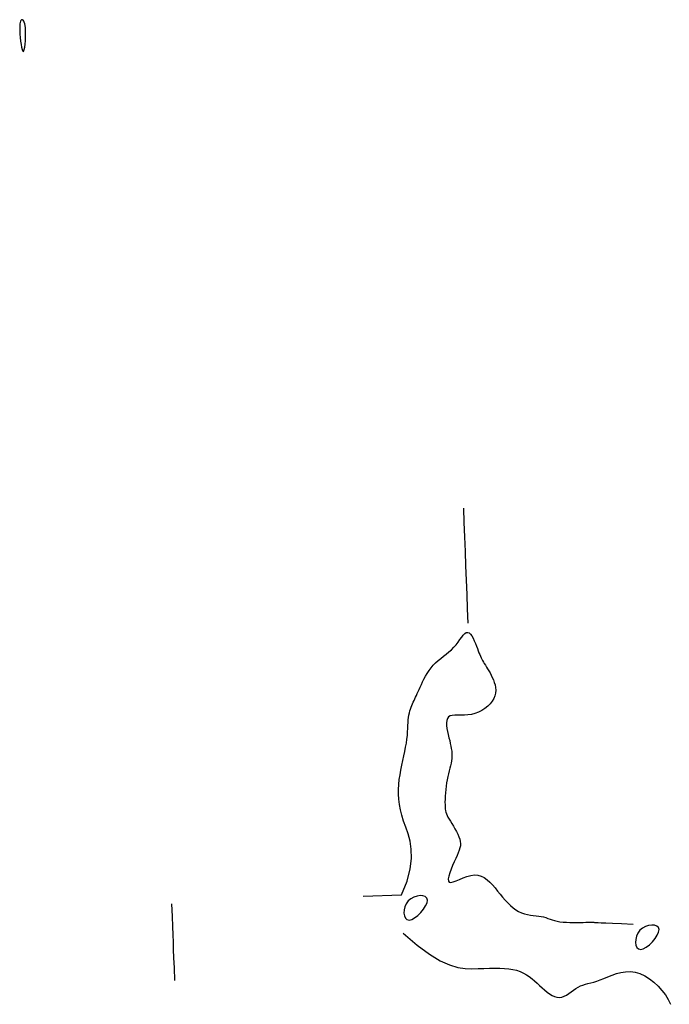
# Model space of a CAD drawing. Header units: millimetres. Extents: x 32690613 to 32693367, y 5343692 to 5344708.
# Tile 512 of 656: x 32692367 to 32692384, y 5344365 to 5344391. Entities that reach past the tile are written whole.
import ezdxf

# ---------------------------------------------------------------- set-up
doc = ezdxf.new("R2010")
doc.units = ezdxf.units.MM
doc.header["$LTSCALE"] = 20
doc.layers.add('02-DGM_HL_493.00', color=102, linetype='Continuous')
doc.layers.add('02-DGM_HL_493.50', color=112, linetype='Continuous')

msp = doc.modelspace()

# ---------------------------------------------------------------- linework, layer by layer
at = {"layer": '02-DGM_HL_493.00', "elevation": 493, "flags": 128}
for points in [[(32692378.267, 5344378.405), (32692378.282, 5344378.03), (32692378.296, 5344377.656), (32692378.311, 5344377.281), (32692378.326, 5344376.906), (32692378.34, 5344376.532), (32692378.355, 5344376.157), (32692378.369, 5344375.782), (32692378.384, 5344375.407)], [(32692376.659, 5344368.335), (32692376.799, 5344368.693), (32692376.881, 5344369.007), (32692376.914, 5344369.281), (32692376.91, 5344369.522), (32692376.877, 5344369.735), (32692376.826, 5344369.924), (32692376.766, 5344370.096), (32692376.709, 5344370.255), (32692376.662, 5344370.406), (32692376.626, 5344370.55), (32692376.6, 5344370.689), (32692376.584, 5344370.823), (32692376.577, 5344370.954), (32692376.577, 5344371.082), (32692376.584, 5344371.209), (32692376.597, 5344371.335), (32692376.616, 5344371.46), (32692376.638, 5344371.585), (32692376.663, 5344371.709), (32692376.689, 5344371.832), (32692376.715, 5344371.951), (32692376.741, 5344372.067), (32692376.763, 5344372.179), (32692376.783, 5344372.287), (32692376.797, 5344372.389), (32692376.807, 5344372.486), (32692376.815, 5344372.577), (32692376.82, 5344372.664), (32692376.824, 5344372.745), (32692376.828, 5344372.82), (32692376.833, 5344372.891), (32692376.84, 5344372.956), (32692376.849, 5344373.017), (32692376.861, 5344373.073), (32692376.875, 5344373.125), (32692376.89, 5344373.174), (32692376.907, 5344373.22), (32692376.925, 5344373.265), (32692376.944, 5344373.308), (32692376.963, 5344373.35), (32692376.983, 5344373.393), (32692377.002, 5344373.436), (32692377.022, 5344373.481), (32692377.043, 5344373.527), (32692377.066, 5344373.576), (32692377.089, 5344373.629), (32692377.115, 5344373.685), (32692377.142, 5344373.747), (32692377.173, 5344373.813), (32692377.205, 5344373.883), (32692377.241, 5344373.956), (32692377.281, 5344374.03), (32692377.324, 5344374.104), (32692377.372, 5344374.178), (32692377.424, 5344374.249), (32692377.482, 5344374.316), (32692377.544, 5344374.378), (32692377.611, 5344374.437), (32692377.68, 5344374.494), (32692377.75, 5344374.549), (32692377.821, 5344374.604), (32692377.89, 5344374.66), (32692377.957, 5344374.719), (32692378.019, 5344374.782), (32692378.077, 5344374.848), (32692378.129, 5344374.917), (32692378.178, 5344374.983), (32692378.223, 5344375.045), (32692378.265, 5344375.098), (32692378.304, 5344375.139), (32692378.343, 5344375.164), (32692378.379, 5344375.171), (32692378.416, 5344375.157), (32692378.451, 5344375.124), (32692378.486, 5344375.077), (32692378.519, 5344375.018), (32692378.551, 5344374.953), (32692378.58, 5344374.884), (32692378.608, 5344374.815), (32692378.632, 5344374.75), (32692378.654, 5344374.692), (32692378.674, 5344374.64), (32692378.692, 5344374.594), (32692378.71, 5344374.552), (32692378.727, 5344374.512), (32692378.746, 5344374.474), (32692378.766, 5344374.436), (32692378.788, 5344374.397), (32692378.813, 5344374.357), (32692378.84, 5344374.313), (32692378.869, 5344374.268), (32692378.899, 5344374.219), (32692378.93, 5344374.168), (32692378.961, 5344374.114), (32692378.991, 5344374.058), (32692379.02, 5344373.998), (32692379.048, 5344373.935), (32692379.072, 5344373.869), (32692379.091, 5344373.802), (32692379.104, 5344373.732), (32692379.109, 5344373.662), (32692379.105, 5344373.591), (32692379.089, 5344373.52), (32692379.061, 5344373.449), (32692379.02, 5344373.38), (32692378.966, 5344373.313), (32692378.901, 5344373.249), (32692378.827, 5344373.191), (32692378.746, 5344373.139), (32692378.66, 5344373.094), (32692378.569, 5344373.059), (32692378.477, 5344373.034), (32692378.384, 5344373.02), (32692378.292, 5344373.015), (32692378.204, 5344373.014), (32692378.121, 5344373.015), (32692378.045, 5344373.015), (32692377.978, 5344373.009), (32692377.922, 5344372.995), (32692377.879, 5344372.969), (32692377.85, 5344372.929), (32692377.833, 5344372.877), (32692377.827, 5344372.814), (32692377.83, 5344372.743), (32692377.84, 5344372.667), (32692377.855, 5344372.587), (32692377.873, 5344372.507), (32692377.892, 5344372.428), (32692377.91, 5344372.352), (32692377.927, 5344372.28), (32692377.941, 5344372.21), (32692377.953, 5344372.143), (32692377.963, 5344372.078), (32692377.968, 5344372.014), (32692377.97, 5344371.951), (32692377.967, 5344371.888), (32692377.959, 5344371.825), (32692377.947, 5344371.762), (32692377.931, 5344371.697), (32692377.914, 5344371.63), (32692377.895, 5344371.561), (32692377.876, 5344371.489), (32692377.858, 5344371.413), (32692377.841, 5344371.333), (32692377.827, 5344371.249), (32692377.815, 5344371.162), (32692377.806, 5344371.075), (32692377.798, 5344370.987), (32692377.793, 5344370.903), (32692377.79, 5344370.822), (32692377.788, 5344370.748), (32692377.789, 5344370.681), (32692377.791, 5344370.622), (32692377.795, 5344370.572), (32692377.801, 5344370.526), (32692377.811, 5344370.484), (32692377.825, 5344370.443), (32692377.843, 5344370.401), (32692377.866, 5344370.356), (32692377.894, 5344370.307), (32692377.928, 5344370.25), (32692377.966, 5344370.189), (32692378.006, 5344370.123), (32692378.047, 5344370.054), (32692378.086, 5344369.984), (32692378.121, 5344369.915), (32692378.151, 5344369.848), (32692378.173, 5344369.784), (32692378.186, 5344369.724), (32692378.191, 5344369.667), (32692378.188, 5344369.611), (32692378.177, 5344369.555), (32692378.159, 5344369.495), (32692378.134, 5344369.43), (32692378.103, 5344369.359), (32692378.068, 5344369.279), (32692378.027, 5344369.19), (32692377.986, 5344369.095), (32692377.946, 5344368.998), (32692377.912, 5344368.905), (32692377.887, 5344368.82), (32692377.873, 5344368.748), (32692377.876, 5344368.693), (32692377.897, 5344368.661), (32692377.94, 5344368.654), (32692378.001, 5344368.668), (32692378.078, 5344368.696), (32692378.165, 5344368.734), (32692378.261, 5344368.775), (32692378.36, 5344368.812), (32692378.46, 5344368.84), (32692378.557, 5344368.854), (32692378.647, 5344368.847), (32692378.731, 5344368.822), (32692378.81, 5344368.781), (32692378.885, 5344368.727), (32692378.956, 5344368.663), (32692379.024, 5344368.59), (32692379.091, 5344368.513), (32692379.157, 5344368.432), (32692379.223, 5344368.352), (32692379.289, 5344368.272), (32692379.355, 5344368.196), (32692379.423, 5344368.123), (32692379.491, 5344368.055), (32692379.561, 5344367.995), (32692379.633, 5344367.942), (32692379.706, 5344367.898), (32692379.782, 5344367.864), (32692379.858, 5344367.839), (32692379.935, 5344367.821), (32692380.012, 5344367.808), (32692380.087, 5344367.798), (32692380.16, 5344367.79), (32692380.229, 5344367.781), (32692380.295, 5344367.771), (32692380.356, 5344367.757), (32692380.413, 5344367.74), (32692380.469, 5344367.721), (32692380.525, 5344367.702), (32692380.583, 5344367.682), (32692380.644, 5344367.664), (32692380.71, 5344367.647), (32692380.784, 5344367.634), (32692380.865, 5344367.624), (32692380.953, 5344367.618), (32692381.044, 5344367.615), (32692381.136, 5344367.613), (32692381.225, 5344367.614), (32692381.311, 5344367.615), (32692381.389, 5344367.617), (32692381.457, 5344367.619), (32692381.514, 5344367.62), (32692381.559, 5344367.62), (32692381.596, 5344367.62), (32692381.624, 5344367.619), (32692381.647, 5344367.619), (32692381.665, 5344367.618), (32692381.68, 5344367.616), (32692381.693, 5344367.615), (32692381.709, 5344367.614), (32692381.735, 5344367.613), (32692381.782, 5344367.61), (32692381.86, 5344367.607), (32692381.98, 5344367.601), (32692382.152, 5344367.594), (32692382.386, 5344367.583), (32692382.693, 5344367.57)], [(32692375.66, 5344368.296), (32692376.659, 5344368.335)], [(32692370.664, 5344368.1), (32692370.676, 5344367.769), (32692370.687, 5344367.507), (32692370.695, 5344367.292), (32692370.703, 5344367.101), (32692370.71, 5344366.91), (32692370.718, 5344366.695), (32692370.729, 5344366.434), (32692370.742, 5344366.102)], [(32692376.698, 5344367.335), (32692377.063, 5344367.019), (32692377.383, 5344366.784), (32692377.663, 5344366.617), (32692377.908, 5344366.507), (32692378.125, 5344366.443), (32692378.317, 5344366.414), (32692378.491, 5344366.407), (32692378.652, 5344366.411), (32692378.804, 5344366.417), (32692378.949, 5344366.421), (32692379.086, 5344366.424), (32692379.215, 5344366.423), (32692379.336, 5344366.417), (32692379.45, 5344366.407), (32692379.556, 5344366.39), (32692379.655, 5344366.367), (32692379.746, 5344366.335), (32692379.831, 5344366.297), (32692379.91, 5344366.252), (32692379.984, 5344366.202), (32692380.055, 5344366.149), (32692380.123, 5344366.092), (32692380.189, 5344366.033), (32692380.254, 5344365.973), (32692380.319, 5344365.914), (32692380.384, 5344365.856), (32692380.448, 5344365.802), (32692380.513, 5344365.754), (32692380.577, 5344365.714), (32692380.64, 5344365.683), (32692380.704, 5344365.665), (32692380.767, 5344365.66), (32692380.829, 5344365.669), (32692380.89, 5344365.692), (32692380.952, 5344365.724), (32692381.013, 5344365.763), (32692381.074, 5344365.806), (32692381.134, 5344365.85), (32692381.195, 5344365.892), (32692381.256, 5344365.929), (32692381.318, 5344365.959), (32692381.381, 5344365.983), (32692381.445, 5344366.004), (32692381.513, 5344366.022), (32692381.585, 5344366.041), (32692381.662, 5344366.062), (32692381.744, 5344366.087), (32692381.833, 5344366.118), (32692381.929, 5344366.157), (32692382.032, 5344366.199), (32692382.14, 5344366.242), (32692382.254, 5344366.281), (32692382.372, 5344366.312), (32692382.493, 5344366.332), (32692382.617, 5344366.336), (32692382.742, 5344366.321), (32692382.868, 5344366.283), (32692382.994, 5344366.225), (32692383.115, 5344366.149), (32692383.232, 5344366.058), (32692383.341, 5344365.956), (32692383.441, 5344365.844), (32692383.529, 5344365.725), (32692383.604, 5344365.604), (32692383.664, 5344365.482)]]:
    msp.add_lwpolyline(points, dxfattribs=at)
for points in [[(32692376.832, 5344368.175), (32692376.78, 5344368.103), (32692376.744, 5344368.023), (32692376.724, 5344367.939), (32692376.719, 5344367.857), (32692376.73, 5344367.785), (32692376.756, 5344367.726), (32692376.796, 5344367.688), (32692376.852, 5344367.675), (32692376.92, 5344367.692), (32692376.998, 5344367.735), (32692377.078, 5344367.798), (32692377.156, 5344367.875), (32692377.226, 5344367.958), (32692377.283, 5344368.044), (32692377.32, 5344368.124), (32692377.332, 5344368.194), (32692377.315, 5344368.248), (32692377.273, 5344368.286), (32692377.213, 5344368.307), (32692377.139, 5344368.312), (32692377.059, 5344368.301), (32692376.977, 5344368.274), (32692376.899, 5344368.232)], [(32692383.366, 5344367.429), (32692383.349, 5344367.483), (32692383.308, 5344367.521), (32692383.247, 5344367.542), (32692383.174, 5344367.547), (32692383.093, 5344367.536), (32692383.011, 5344367.509), (32692382.934, 5344367.467), (32692382.866, 5344367.41), (32692382.815, 5344367.338), (32692382.779, 5344367.258), (32692382.758, 5344367.174), (32692382.754, 5344367.093), (32692382.764, 5344367.02), (32692382.79, 5344366.961), (32692382.831, 5344366.923), (32692382.886, 5344366.91), (32692382.955, 5344366.927), (32692383.032, 5344366.97), (32692383.113, 5344367.033), (32692383.191, 5344367.11), (32692383.261, 5344367.193), (32692383.317, 5344367.279), (32692383.354, 5344367.359)]]:
    msp.add_lwpolyline(points, close=True, dxfattribs=at)
at = {"layer": '02-DGM_HL_493.50', "elevation": 493.5, "flags": 128}
msp.add_lwpolyline([(32692366.862, 5344390.844), (32692366.857, 5344390.917), (32692366.849, 5344390.977), (32692366.838, 5344391.027), (32692366.826, 5344391.067), (32692366.812, 5344391.097), (32692366.797, 5344391.117), (32692366.782, 5344391.129), (32692366.768, 5344391.133), (32692366.754, 5344391.128), (32692366.741, 5344391.115), (32692366.73, 5344391.094), (32692366.721, 5344391.063), (32692366.714, 5344391.023), (32692366.71, 5344390.972), (32692366.708, 5344390.911), (32692366.709, 5344390.838), (32692366.714, 5344390.755), (32692366.722, 5344390.666), (32692366.732, 5344390.576), (32692366.744, 5344390.49), (32692366.757, 5344390.415), (32692366.771, 5344390.354), (32692366.786, 5344390.314), (32692366.8, 5344390.3), (32692366.814, 5344390.315), (32692366.827, 5344390.356), (32692366.838, 5344390.418), (32692366.848, 5344390.495), (32692366.856, 5344390.581), (32692366.861, 5344390.672), (32692366.863, 5344390.761)], close=True, dxfattribs=at)

doc.saveas('drawing.dxf')
